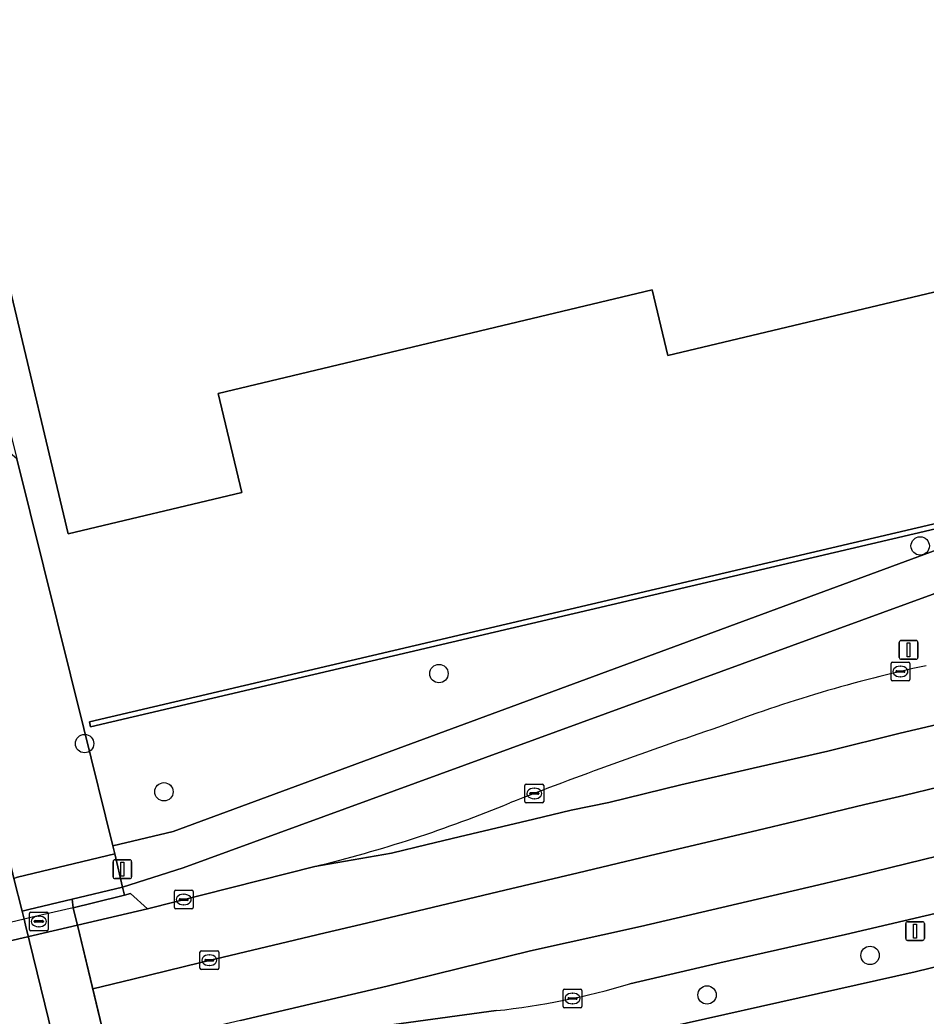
# Model space of a CAD drawing. Extents: x 158031 to 159244, y 380104 to 381214.
# Drawn here: x 158675.1 to 158723.3, y 381016.6 to 381069.6 of the extents above; entities that cross this region are included whole.
import ezdxf

# ---------------------------------------------------------------- set-up
doc = ezdxf.new("R2010")
doc.units = 0
for name, color, linetype in [('IMGEO_Berm_groen', 7, 'Continuous'), ('IMGEO_Berm_open', 7, 'Continuous'), ('IMGEO_Boom', 7, 'Continuous'), ('IMGEO_Dek', 7, 'Continuous'), ('IMGEO_Erf', 7, 'Continuous'), ('IMGEO_Fietspad_open', 7, 'Continuous'), ('IMGEO_Groenvoorziening', 7, 'Continuous'), ('IMGEO_Hek', 7, 'Continuous'), ('IMGEO_Kolk', 7, 'Continuous'), ('IMGEO_Lichtmast', 7, 'Continuous'), ('IMGEO_Muur', 7, 'Continuous'), ('IMGEO_Pand', 7, 'Continuous'), ('IMGEO_Rijbaan_regionaal_gesloten', 7, 'Continuous'), ('IMGEO_Rioolput', 7, 'Continuous'), ('IMGEO_Terreindeel_gesloten', 7, 'Continuous'), ('IMGEO_Verkeersbordpaal', 7, 'Continuous'), ('IMGEO_Voetpad_op_trap', 7, 'Continuous'), ('IMGEO_Voetpad_open', 7, 'Continuous')]:
    doc.layers.add(name, color=color, linetype=linetype)

msp = doc.modelspace()

# ---------------------------------------------------------------- linework, layer by layer
at = {"layer": 'IMGEO_Berm_groen'}
for points in [[(158746.793, 381045.419), (158732.248, 381042.189), (158683.76, 381024.486), (158680.532, 381023.463), (158680.627, 381023.036), (158680.946, 381023.127), (158681.85, 381022.311), (158690.766, 381024.56)], [(158742.853, 381023.871), (158750.706, 381025.707), (158750.083, 381028.279), (158749.873, 381028.231), (158734.027, 381024.462), (158719.032, 381020.945), (158712.342, 381019.422), (158707.544, 381018.315)], [(158700.434, 381016.884), (158690.303, 381015.503), (158681.302, 381014.244), (158681.765, 381011.288), (158681.967, 381011.321), (158689.021, 381012.427), (158698.681, 381013.815), (158704.369, 381014.827), (158722.738, 381018.95), (158742.853, 381023.871)]]:
    msp.add_lwpolyline(points, dxfattribs=at)
for centre, radius, start, end in [((158739.336, 380960.872), 76.085, 102.15051, 110.8395), ((158792.384, 380793.759), 251.332, 108.58803, 111.28465), ((158673.851, 381094.03), 71.5, 283.68445, 292.4456), ((158696.228, 381056.162), 39.502, 276.1125, 286.6468)]:
    msp.add_arc(centre, radius, start, end, dxfattribs=at)
at = {"layer": 'IMGEO_Berm_open'}
for points in [[(158681.85, 381022.311), (158680.946, 381023.127), (158680.627, 381023.036), (158678.972, 381022.63), (158677.901, 381022.368), (158677.977, 381022.052), (158678.123, 381021.443)], [(158678.123, 381021.443), (158677.977, 381022.052), (158677.901, 381022.368), (158675.637, 381021.838), (158675.292, 381021.757), (158673.033, 381021.228), (158668.347, 381020.132), (158667.967, 381020.043), (158667.597, 381019.956), (158665.555, 381019.478), (158665.64, 381019.129), (158665.778, 381018.569)]]:
    msp.add_lwpolyline(points, close=True, dxfattribs=at)
at = {"layer": 'IMGEO_Boom'}
for centre in [(158723.008, 381041.634), (158697.378, 381034.836), (158678.503, 381031.107), (158682.73, 381028.539), (158720.341, 381019.825), (158711.655, 381017.72)]:
    msp.add_circle(centre, 0.489, dxfattribs=at)
at = {"layer": 'IMGEO_Dek'}
msp.add_lwpolyline([(158679.905, 381014.012), (158678.123, 381021.443), (158677.977, 381022.052), (158677.901, 381022.368), (158675.637, 381021.838), (158675.292, 381021.757), (158673.033, 381021.228), (158668.347, 381020.132), (158667.967, 381020.043), (158667.597, 381019.956), (158665.555, 381019.478), (158665.64, 381019.129), (158665.778, 381018.569), (158667.47, 381011.667)], dxfattribs=at)
at = {"layer": 'IMGEO_Erf'}
for points in [[(158738.477, 381075.97), (158742.252, 381060.134), (158731.066, 381057.468), (158731.197, 381056.921), (158709.576, 381051.768), (158708.742, 381055.269), (158685.621, 381049.758), (158686.878, 381044.482), (158677.63, 381042.277), (158671.249, 381069.048), (158670.241, 381073.279)], [(158665.679, 381072.191), (158666.699, 381067.911), (158667.468, 381064.681), (158667.037, 381064.578), (158667.243, 381063.721), (158665.542, 381063.312), (158665.863, 381061.976), (158667.947, 381062.452), (158670.658, 381063.071), (158671.343, 381060.418), (158671.879, 381058.345), (158674.894, 381046.278), (158678.46, 381031.909), (158680.012, 381025.654), (158683.218, 381026.417), (158731.214, 381044.119), (158731.732, 381044.31), (158739.831, 381046.124), (158740.688, 381047.532), (158744.011, 381050.846), (158745.488, 381052.299), (158750.386, 381060.047)]]:
    msp.add_lwpolyline(points, dxfattribs=at)
msp.add_lwpolyline([(158731.111, 381044.54), (158731.179, 381044.263), (158678.829, 381031.995), (158678.775, 381032.266)], close=True, dxfattribs=at)
at = {"layer": 'IMGEO_Fietspad_open'}
msp.add_lwpolyline([(158750.706, 381025.707), (158742.853, 381023.871), (158722.738, 381018.95), (158704.369, 381014.827), (158698.681, 381013.815), (158689.021, 381012.427), (158681.967, 381011.321), (158681.765, 381011.288), (158680.604, 381011.098), (158681.282, 381008.27), (158685.319, 381008.969), (158694.668, 381010.325), (158705.83, 381011.978), (158725.39, 381016.383), (158745.433, 381021.103), (158755.4, 381023.485)], dxfattribs=at)
at = {"layer": 'IMGEO_Groenvoorziening'}
msp.add_lwpolyline([(158674.894, 381046.278), (158672.33, 381048.452), (158670.428, 381045.256), (158670.29, 381045.607), (158669.709, 381045.431), (158674.741, 381023.929), (158674.941, 381023.987), (158680.112, 381025.231), (158680.012, 381025.654), (158678.46, 381031.909)], close=True, dxfattribs=at)
at = {"layer": 'IMGEO_Hek'}
msp.add_lwpolyline([(158677.901, 381022.368), (158675.637, 381021.838), (158675.292, 381021.757), (158673.033, 381021.228), (158668.347, 381020.132), (158667.967, 381020.043), (158667.597, 381019.956), (158665.555, 381019.478)], dxfattribs=at)
at = {"layer": 'IMGEO_Kolk'}
for p, q in [((158721.455, 381034.521), (158721.455, 381035.373)), ((158721.53, 381035.447), (158722.382, 381035.447)), ((158721.943, 381035.227), (158721.968, 381035.227)), ((158722.456, 381035.373), (158722.456, 381034.521)), ((158721.714, 381034.941), (158721.714, 381034.953)), ((158722.152, 381034.904), (158721.754, 381034.904)), ((158721.757, 381034.99), (158722.155, 381034.99)), ((158721.966, 381034.667), (158721.941, 381034.667)), ((158722.198, 381034.953), (158722.198, 381034.941)), ((158722.382, 381034.447), (158721.53, 381034.447)), ((158701.955, 381028.026), (158701.955, 381028.878)), ((158702.03, 381028.952), (158702.882, 381028.952)), ((158702.956, 381028.878), (158702.956, 381028.026)), ((158702.214, 381028.446), (158702.214, 381028.458)), ((158702.652, 381028.409), (158702.254, 381028.409)), ((158702.257, 381028.495), (158702.655, 381028.495)), ((158702.443, 381028.732), (158702.468, 381028.732)), ((158702.698, 381028.458), (158702.698, 381028.446)), ((158702.882, 381027.952), (158702.03, 381027.952)), ((158702.466, 381028.172), (158702.441, 381028.172)), ((158683.288, 381022.375), (158683.288, 381023.227)), ((158683.363, 381023.301), (158684.215, 381023.301)), ((158683.776, 381023.081), (158683.801, 381023.081)), ((158684.289, 381023.227), (158684.289, 381022.375)), ((158683.547, 381022.795), (158683.547, 381022.807)), ((158683.985, 381022.758), (158683.587, 381022.758)), ((158683.59, 381022.844), (158683.988, 381022.844)), ((158683.799, 381022.521), (158683.774, 381022.521)), ((158684.031, 381022.807), (158684.031, 381022.795)), ((158675.567, 381021.209), (158675.567, 381022.061)), ((158675.642, 381022.135), (158676.494, 381022.135)), ((158676.055, 381021.915), (158676.08, 381021.915)), ((158676.568, 381022.061), (158676.568, 381021.209)), ((158684.215, 381022.301), (158683.363, 381022.301)), ((158675.826, 381021.629), (158675.826, 381021.641)), ((158676.264, 381021.592), (158675.866, 381021.592)), ((158675.869, 381021.678), (158676.267, 381021.678)), ((158676.31, 381021.641), (158676.31, 381021.629)), ((158676.494, 381021.135), (158675.642, 381021.135)), ((158676.078, 381021.355), (158676.053, 381021.355)), ((158703.992, 381017.106), (158703.992, 381017.958)), ((158704.067, 381018.032), (158704.919, 381018.032)), ((158704.48, 381017.812), (158704.505, 381017.812)), ((158704.993, 381017.958), (158704.993, 381017.106)), ((158704.251, 381017.526), (158704.251, 381017.538)), ((158704.689, 381017.489), (158704.291, 381017.489)), ((158704.294, 381017.575), (158704.692, 381017.575)), ((158704.503, 381017.252), (158704.478, 381017.252)), ((158704.735, 381017.538), (158704.735, 381017.526)), ((158704.919, 381017.032), (158704.067, 381017.032))]:
    msp.add_line(p, q, dxfattribs=at)
for points in [[(158721.455, 381034.521), (158721.455, 381035.373)], [(158721.53, 381035.447), (158722.382, 381035.447)], [(158722.456, 381035.373), (158722.456, 381034.521)], [(158722.382, 381034.447), (158721.53, 381034.447)], [(158701.955, 381028.026), (158701.955, 381028.878)], [(158702.03, 381028.952), (158702.882, 381028.952)], [(158702.956, 381028.878), (158702.956, 381028.026)], [(158702.882, 381027.952), (158702.03, 381027.952)], [(158683.288, 381022.375), (158683.288, 381023.227)], [(158683.363, 381023.301), (158684.215, 381023.301)], [(158684.289, 381023.227), (158684.289, 381022.375)], [(158675.567, 381021.209), (158675.567, 381022.061)], [(158675.642, 381022.135), (158676.494, 381022.135)], [(158676.568, 381022.061), (158676.568, 381021.209)], [(158684.215, 381022.301), (158683.363, 381022.301)], [(158676.494, 381021.135), (158675.642, 381021.135)], [(158703.992, 381017.106), (158703.992, 381017.958)], [(158704.067, 381018.032), (158704.919, 381018.032)], [(158704.993, 381017.958), (158704.993, 381017.106)], [(158704.919, 381017.032), (158704.067, 381017.032)]]:
    msp.add_lwpolyline(points, dxfattribs=at)
for centre, radius, start, end in [((158721.532, 381035.371), 0.0765, 91.552, 178.448), ((158721.532, 381035.371), 0.0765, 91.552, 178.448), ((158722.38, 381035.371), 0.0765, 1.552, 88.448), ((158722.38, 381035.371), 0.0765, 1.552, 88.448), ((158721.754, 381034.95), 0.0403, 85.8775, 175.7526), ((158721.751, 381034.94), 0.0366, 178.938, 274.7102), ((158722.155, 381034.947), 0.043, 264.8664, 352.4533), ((158722.159, 381034.952), 0.0386, 1.7309, 96.639), ((158721.532, 381034.523), 0.0765, 181.552, 268.448), ((158721.532, 381034.523), 0.0765, 181.552, 268.448), ((158722.38, 381034.523), 0.0765, 271.552, 358.448), ((158722.38, 381034.523), 0.0765, 271.552, 358.448), ((158702.032, 381028.876), 0.0765, 91.552, 178.448), ((158702.032, 381028.876), 0.0765, 91.552, 178.448), ((158702.88, 381028.876), 0.0765, 1.552, 88.448), ((158702.88, 381028.876), 0.0765, 1.552, 88.448), ((158702.254, 381028.455), 0.0403, 85.8775, 175.7526), ((158702.251, 381028.445), 0.0366, 178.938, 274.7102), ((158702.655, 381028.452), 0.043, 264.8664, 352.4533), ((158702.659, 381028.457), 0.0386, 1.7309, 96.639), ((158702.032, 381028.028), 0.0765, 181.552, 268.448), ((158702.032, 381028.028), 0.0765, 181.552, 268.448), ((158702.88, 381028.028), 0.0765, 271.552, 358.448), ((158702.88, 381028.028), 0.0765, 271.552, 358.448), ((158683.365, 381023.225), 0.0765, 91.552, 178.448), ((158683.365, 381023.225), 0.0765, 91.552, 178.448), ((158684.213, 381023.225), 0.0765, 1.552, 88.448), ((158684.213, 381023.225), 0.0765, 1.552, 88.448), ((158683.587, 381022.804), 0.0403, 85.8775, 175.7526), ((158683.584, 381022.794), 0.0366, 178.938, 274.7102), ((158683.988, 381022.801), 0.043, 264.8664, 352.4533), ((158683.992, 381022.806), 0.0386, 1.7309, 96.639), ((158675.644, 381022.059), 0.0765, 91.552, 178.448), ((158675.644, 381022.059), 0.0765, 91.552, 178.448), ((158676.492, 381022.059), 0.0765, 1.552, 88.448), ((158676.492, 381022.059), 0.0765, 1.552, 88.448), ((158683.365, 381022.377), 0.0765, 181.552, 268.448), ((158683.365, 381022.377), 0.0765, 181.552, 268.448), ((158684.213, 381022.377), 0.0765, 271.552, 358.448), ((158684.213, 381022.377), 0.0765, 271.552, 358.448), ((158675.866, 381021.638), 0.0403, 85.8775, 175.7526), ((158675.863, 381021.628), 0.0366, 178.938, 274.7102), ((158676.267, 381021.635), 0.043, 264.8664, 352.4533), ((158676.271, 381021.64), 0.0386, 1.7309, 96.639), ((158675.644, 381021.211), 0.0765, 181.552, 268.448), ((158675.644, 381021.211), 0.0765, 181.552, 268.448), ((158676.492, 381021.211), 0.0765, 271.552, 358.448), ((158676.492, 381021.211), 0.0765, 271.552, 358.448), ((158704.069, 381017.956), 0.0765, 91.552, 178.448), ((158704.069, 381017.956), 0.0765, 91.552, 178.448), ((158704.917, 381017.956), 0.0765, 1.552, 88.448), ((158704.917, 381017.956), 0.0765, 1.552, 88.448), ((158704.291, 381017.535), 0.0403, 85.8775, 175.7526), ((158704.288, 381017.525), 0.0366, 178.938, 274.7102), ((158704.692, 381017.532), 0.043, 264.8664, 352.4533), ((158704.696, 381017.537), 0.0386, 1.7309, 96.639), ((158704.069, 381017.108), 0.0765, 181.552, 268.448), ((158704.069, 381017.108), 0.0765, 181.552, 268.448), ((158704.917, 381017.108), 0.0765, 271.552, 358.448), ((158704.917, 381017.108), 0.0765, 271.552, 358.448)]:
    msp.add_arc(centre, radius, start, end, dxfattribs=at)
for centre, major_axis, ratio, start_param, end_param in [((158721.942, 381034.947), (-0.387, 0.002), 0.722429, 4.712389, 7.853982), ((158721.967, 381034.947), (-0.39, 0.002), 0.717154, 1.570796, 4.712389), ((158702.442, 381028.452), (-0.387, 0.002), 0.722429, 4.712389, 7.853982), ((158702.467, 381028.452), (-0.39, 0.002), 0.717154, 1.570796, 4.712389), ((158683.775, 381022.801), (-0.387, 0.002), 0.722429, 4.712389, 7.853982), ((158683.8, 381022.801), (-0.39, 0.002), 0.717154, 1.570796, 4.712389), ((158676.054, 381021.635), (-0.387, 0.002), 0.722429, 4.712389, 7.853982), ((158676.079, 381021.635), (-0.39, 0.002), 0.717154, 1.570796, 4.712389), ((158704.479, 381017.532), (-0.387, 0.002), 0.722429, 4.712389, 7.853982), ((158704.504, 381017.532), (-0.39, 0.002), 0.717154, 1.570796, 4.712389)]:
    msp.add_ellipse(centre, major_axis=major_axis, ratio=ratio, start_param=start_param, end_param=end_param, dxfattribs=at)
at = {"layer": 'IMGEO_Lichtmast'}
for p, q in [((158680.02, 381024.016), (158680.02, 381024.816)), ((158680.02, 381024.816), (158680.02, 381024.016)), ((158680.12, 381024.916), (158680.91, 381024.916)), ((158680.91, 381024.916), (158680.12, 381024.916)), ((158681.01, 381024.816), (158681.01, 381024.016)), ((158681.01, 381024.016), (158681.01, 381024.816)), ((158680.91, 381023.916), (158680.12, 381023.916)), ((158680.12, 381023.916), (158680.91, 381023.916))]:
    msp.add_line(p, q, dxfattribs=at)
msp.add_lwpolyline([(158680.44, 381024.791), (158680.59, 381024.791), (158680.59, 381024.041), (158680.44, 381024.041), (158680.44, 381024.791)], dxfattribs=at)
for centre, start, end in [((158680.12, 381024.816), 90, 180), ((158680.12, 381024.816), 90, 180), ((158680.91, 381024.816), 0, 90), ((158680.91, 381024.816), 360, 90), ((158680.12, 381024.016), 180, 270), ((158680.12, 381024.016), 180, 270), ((158680.91, 381024.016), 270, 0), ((158680.91, 381024.016), 270, 0)]:
    msp.add_arc(centre, 0.1, start, end, dxfattribs=at)
at = {"layer": 'IMGEO_Muur'}
for points in [[(158731.111, 381044.54), (158678.775, 381032.266), (158678.829, 381031.995), (158731.179, 381044.263)], [(158680.532, 381023.463), (158677.84, 381022.818), (158677.901, 381022.368), (158678.972, 381022.63), (158680.627, 381023.036)]]:
    msp.add_lwpolyline(points, close=True, dxfattribs=at)
at = {"layer": 'IMGEO_Pand'}
msp.add_lwpolyline([(158670.241, 381073.279), (158671.249, 381069.048), (158677.63, 381042.277), (158686.878, 381044.482), (158685.621, 381049.758), (158708.742, 381055.269), (158709.576, 381051.768), (158731.197, 381056.921), (158731.066, 381057.468), (158742.252, 381060.134), (158738.477, 381075.97)], dxfattribs=at)
at = {"layer": 'IMGEO_Rijbaan_regionaal_gesloten'}
for points in [[(158690.766, 381024.56), (158694.856, 381025.275), (158696.748, 381025.728), (158698.461, 381026.137), (158702.429, 381027.086), (158704.421, 381027.563), (158706.427, 381027.977), (158710.267, 381028.912), (158714.119, 381029.794), (158718.098, 381030.706), (158721.946, 381031.661), (158725.807, 381032.562), (158729.655, 381033.515), (158733.45, 381034.407), (158735.243, 381034.829), (158751.548, 381038.665)], [(158752.389, 381035.474), (158743.233, 381033.41), (158739.595, 381032.496), (158735.533, 381031.531), (158729.682, 381030.141), (158727.87, 381029.71), (158726.059, 381029.28), (158724.035, 381028.799), (158722.136, 381028.348), (158720.056, 381027.854), (158716.308, 381026.963), (158714.376, 381026.504), (158708.571, 381025.125), (158704.801, 381024.229), (158700.881, 381023.298), (158693.224, 381021.479), (158691.324, 381021.027), (158689.306, 381020.548), (158687.446, 381020.106), (158684.695, 381019.452), (158681.071, 381018.558), (158678.937, 381018.048), (158679.74, 381014.7)], [(158725.807, 381032.562), (158721.946, 381031.661), (158718.098, 381030.706), (158714.119, 381029.794), (158710.267, 381028.912), (158706.427, 381027.977), (158704.421, 381027.563), (158702.429, 381027.086), (158698.461, 381026.137), (158696.748, 381025.728), (158694.856, 381025.275), (158690.766, 381024.56), (158681.85, 381022.311), (158678.123, 381021.443), (158678.937, 381018.048), (158681.071, 381018.558), (158684.695, 381019.452), (158687.446, 381020.106), (158689.306, 381020.548), (158691.324, 381021.027), (158693.224, 381021.479), (158700.881, 381023.298), (158704.801, 381024.229), (158708.571, 381025.125), (158714.376, 381026.504), (158716.308, 381026.963), (158720.056, 381027.854), (158722.136, 381028.348), (158724.035, 381028.799)], [(158734.027, 381024.462), (158749.873, 381028.231), (158750.083, 381028.279), (158753.113, 381028.968), (158753.418, 381029.037), (158754.045, 381029.188), (158753.294, 381032.04), (158742.848, 381029.57), (158737.229, 381028.241), (158731.29, 381026.837), (158727.384, 381025.963), (158719.7, 381024.08), (158717.612, 381023.589), (158708.12, 381021.36), (158702.249, 381020.076), (158694.626, 381018.181), (158690.823, 381017.292), (158686.805, 381016.352), (158682.787, 381015.413), (158679.74, 381014.7), (158679.905, 381014.012), (158681.302, 381014.244), (158690.303, 381015.503), (158700.434, 381016.884)], [(158686.805, 381016.352), (158690.823, 381017.292), (158694.626, 381018.181), (158702.249, 381020.076), (158708.12, 381021.36), (158717.612, 381023.589), (158719.7, 381024.08), (158727.384, 381025.963), (158731.29, 381026.837), (158737.229, 381028.241), (158742.848, 381029.57), (158753.294, 381032.04)], [(158707.544, 381018.315), (158712.342, 381019.422), (158719.032, 381020.945), (158734.027, 381024.462)], [(158678.123, 381021.443), (158665.778, 381018.569), (158667.47, 381011.667)], [(158679.905, 381014.012), (158678.123, 381021.443)]]:
    msp.add_lwpolyline(points, dxfattribs=at)
for centre, radius, start, end in [((158739.336, 380960.872), 76.085, 102.15051, 110.8395), ((158792.384, 380793.759), 251.332, 108.58803, 111.28465), ((158673.851, 381094.03), 71.5, 283.68445, 292.4456), ((158696.228, 381056.162), 39.502, 276.1125, 286.6468)]:
    msp.add_arc(centre, radius, start, end, dxfattribs=at)
at = {"layer": 'IMGEO_Rioolput'}
for p, q in [((158684.65, 381019.145), (158684.65, 381019.997)), ((158684.725, 381020.071), (158685.577, 381020.071)), ((158685.138, 381019.851), (158685.163, 381019.851)), ((158685.651, 381019.997), (158685.651, 381019.145)), ((158684.909, 381019.565), (158684.909, 381019.577)), ((158685.347, 381019.528), (158684.949, 381019.528)), ((158684.952, 381019.614), (158685.35, 381019.614)), ((158685.161, 381019.291), (158685.136, 381019.291)), ((158685.393, 381019.577), (158685.393, 381019.565)), ((158685.577, 381019.071), (158684.725, 381019.071))]:
    msp.add_line(p, q, dxfattribs=at)
for points in [[(158684.65, 381019.145), (158684.65, 381019.997)], [(158684.725, 381020.071), (158685.577, 381020.071)], [(158685.651, 381019.997), (158685.651, 381019.145)], [(158685.577, 381019.071), (158684.725, 381019.071)]]:
    msp.add_lwpolyline(points, dxfattribs=at)
for centre, radius, start, end in [((158684.727, 381019.995), 0.0765, 91.552, 178.448), ((158684.727, 381019.995), 0.0765, 91.552, 178.448), ((158685.575, 381019.995), 0.0765, 1.552, 88.448), ((158685.575, 381019.995), 0.0765, 1.552, 88.448), ((158684.949, 381019.574), 0.0403, 85.8775, 175.7526), ((158684.946, 381019.564), 0.0366, 178.938, 274.7102), ((158685.35, 381019.571), 0.043, 264.8664, 352.4533), ((158685.354, 381019.576), 0.0386, 1.7309, 96.639), ((158684.727, 381019.147), 0.0765, 181.552, 268.448), ((158684.727, 381019.147), 0.0765, 181.552, 268.448), ((158685.575, 381019.147), 0.0765, 271.552, 358.448), ((158685.575, 381019.147), 0.0765, 271.552, 358.448)]:
    msp.add_arc(centre, radius, start, end, dxfattribs=at)
for centre, major_axis, ratio, start_param, end_param in [((158685.137, 381019.571), (-0.387, 0.002), 0.722429, 4.712389, 7.853982), ((158685.162, 381019.571), (-0.39, 0.002), 0.717154, 1.570796, 4.712389)]:
    msp.add_ellipse(centre, major_axis=major_axis, ratio=ratio, start_param=start_param, end_param=end_param, dxfattribs=at)
at = {"layer": 'IMGEO_Terreindeel_gesloten'}
msp.add_lwpolyline([(158679.905, 381014.012), (158679.74, 381014.7), (158678.937, 381018.048), (158678.123, 381021.443), (158677.977, 381022.052), (158677.901, 381022.368), (158677.84, 381022.818), (158675.532, 381022.265), (158675.182, 381022.181), (158675.292, 381021.757), (158675.365, 381021.433), (158679.454, 381004.674), (158679.804, 381004.759), (158681.998, 381005.285), (158681.921, 381005.606), (158681.854, 381005.884), (158681.282, 381008.27), (158680.604, 381011.098)], close=True, dxfattribs=at)
at = {"layer": 'IMGEO_Verkeersbordpaal'}
for p, q in [((158721.893, 381035.698), (158721.893, 381036.498)), ((158721.893, 381036.498), (158721.893, 381035.698)), ((158721.993, 381036.598), (158722.783, 381036.598)), ((158722.783, 381036.598), (158721.993, 381036.598)), ((158722.883, 381036.498), (158722.883, 381035.698)), ((158722.883, 381035.698), (158722.883, 381036.498)), ((158722.783, 381035.598), (158721.993, 381035.598)), ((158721.993, 381035.598), (158722.783, 381035.598)), ((158722.24, 381020.721), (158722.24, 381021.521)), ((158722.24, 381021.521), (158722.24, 381020.721)), ((158722.34, 381021.621), (158723.13, 381021.621)), ((158723.13, 381021.621), (158722.34, 381021.621)), ((158723.23, 381021.521), (158723.23, 381020.721)), ((158723.23, 381020.721), (158723.23, 381021.521)), ((158723.13, 381020.621), (158722.34, 381020.621)), ((158722.34, 381020.621), (158723.13, 381020.621))]:
    msp.add_line(p, q, dxfattribs=at)
for points in [[(158722.313, 381036.473), (158722.463, 381036.473), (158722.463, 381035.723), (158722.313, 381035.723), (158722.313, 381036.473)], [(158722.66, 381021.496), (158722.81, 381021.496), (158722.81, 381020.746), (158722.66, 381020.746), (158722.66, 381021.496)]]:
    msp.add_lwpolyline(points, dxfattribs=at)
for centre, start, end in [((158721.993, 381036.498), 90, 180), ((158721.993, 381036.498), 90, 180), ((158722.783, 381036.498), 0, 90), ((158722.783, 381036.498), 360, 90), ((158721.993, 381035.698), 180, 270), ((158721.993, 381035.698), 180, 270), ((158722.783, 381035.698), 270, 0), ((158722.783, 381035.698), 270, 0), ((158722.34, 381021.521), 90, 180), ((158722.34, 381021.521), 90, 180), ((158723.13, 381021.521), 0, 90), ((158723.13, 381021.521), 360, 90), ((158722.34, 381020.721), 180, 270), ((158722.34, 381020.721), 180, 270), ((158723.13, 381020.721), 270, 0), ((158723.13, 381020.721), 270, 0)]:
    msp.add_arc(centre, 0.1, start, end, dxfattribs=at)
at = {"layer": 'IMGEO_Voetpad_op_trap'}
msp.add_lwpolyline([(158680.532, 381023.463), (158680.112, 381025.231), (158674.941, 381023.987), (158674.741, 381023.929), (158675.182, 381022.181), (158675.532, 381022.265), (158677.84, 381022.818)], close=True, dxfattribs=at)
at = {"layer": 'IMGEO_Voetpad_open'}
msp.add_lwpolyline([(158710.56, 380872.948), (158691.138, 380955.441), (158680.141, 381001.782), (158679.454, 381004.674), (158675.365, 381021.433), (158675.292, 381021.757), (158675.182, 381022.181), (158674.741, 381023.929), (158669.709, 381045.431), (158670.29, 381045.607), (158672.091, 381048.584), (158671.442, 381051.187), (158668.966, 381050.585), (158669.149, 381049.844), (158668.789, 381049.827), (158665.954, 381061.6), (158665.91, 381061.781), (158665.863, 381061.976), (158665.542, 381063.312), (158667.243, 381063.721), (158667.037, 381064.578), (158664.329, 381075.825)], dxfattribs=at)
msp.add_lwpolyline([(158680.112, 381025.231), (158680.532, 381023.463), (158683.76, 381024.486), (158732.248, 381042.189), (158746.793, 381045.419), (158747.56, 381047.855), (158739.831, 381046.124), (158731.732, 381044.31), (158731.214, 381044.119), (158683.218, 381026.417), (158680.012, 381025.654)], close=True, dxfattribs=at)

doc.saveas('drawing.dxf')
